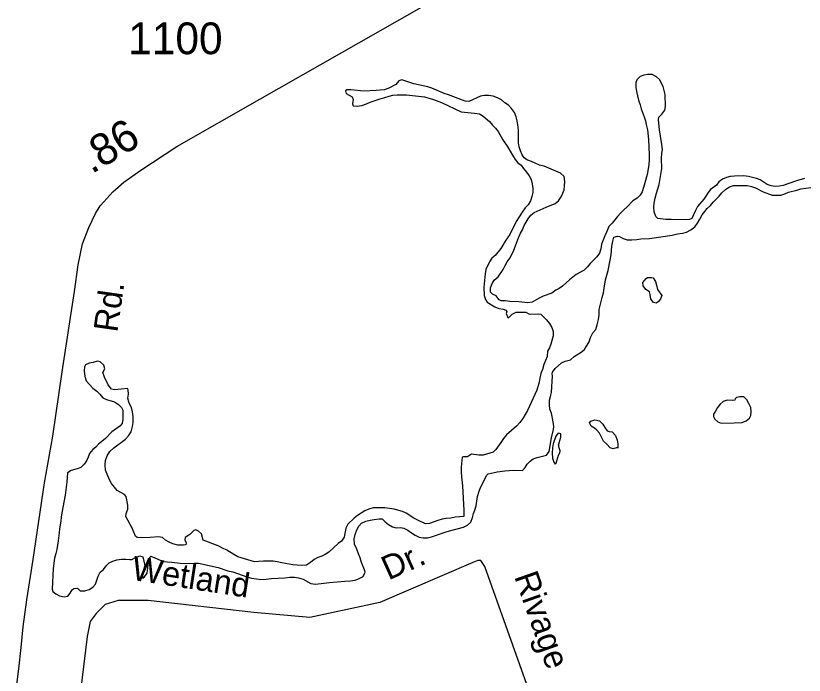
# Model space of a CAD drawing. Extents: x 2290055 to 2389491, y 66597 to 237875.
# Drawn here: x 2326299 to 2329403, y 134927 to 137523 of the extents above; entities that cross this region are included whole.
import ezdxf

# ---------------------------------------------------------------- set-up
doc = ezdxf.new("R2010")
doc.units = 0
for name, color, linetype in [('Exist Hydrographic Lake Shore', 7, 'Continuous'), ('Exist Hydrographic Pond Under 1500 Sq Ft', 7, 'Continuous'), ('Exist Road Non-System Type 51', 7, 'Continuous'), ('Exist Road Non-System Type 51 Label', 7, 'Continuous'), ('Exist Road Secondary Mileage Hundredths English Label', 7, 'Continuous'), ('Exist Road Secondary Type 51 Attributed', 7, 'Continuous'), ('Exist Road Secondary Type 51 Label', 7, 'Continuous'), ('Exist Road Secondary Type 51 Number Label', 7, 'Continuous')]:
    doc.layers.add(name, color=color, linetype=linetype)

msp = doc.modelspace()

# ---------------------------------------------------------------- linework, layer by layer
at = {"layer": 'Exist Hydrographic Lake Shore'}
for points in [[(2328842.9, 137135.3), (2328853.9, 137151.3), (2328856.9, 137165.3), (2328855.1, 137213.7), (2328852.1, 137229.4), (2328847.6, 137244.4), (2328833.4, 137272.4), (2328821.4, 137282.3), (2328804.9, 137291.2), (2328785.9, 137291.6), (2328770.9, 137289.5), (2328756.9, 137283.4), (2328744.4, 137270.8), (2328740.4, 137259.7), (2328740.4, 137241.5), (2328742.4, 137224.6), (2328749.9, 137191.1), (2328756.4, 137172.7), (2328760.6, 137156.8), (2328773.4, 137124.6), (2328778.4, 137109.9), (2328780.9, 137094.5), (2328785.6, 137074.1), (2328789.6, 137035.4), (2328792.9, 136975), (2328793.1, 136956), (2328791.6, 136936.6), (2328784.1, 136898.7), (2328775.9, 136865.4), (2328770.4, 136847), (2328764.4, 136830.4), (2328756.6, 136816.7), (2328745.6, 136805.5), (2328728.4, 136794.9), (2328705.4, 136770.7), (2328692.1, 136759.2), (2328681.4, 136746.9), (2328667.6, 136733), (2328646.6, 136706.9), (2328633.4, 136693.8), (2328625.9, 136673.4), (2328617.6, 136657.2), (2328605.1, 136623.7), (2328602.4, 136605.7), (2328596.6, 136588.2), (2328586.4, 136574.3), (2328559.9, 136548.3), (2328549.9, 136534.8), (2328535.9, 136521.9), (2328505.4, 136503.9), (2328478.6, 136483.3), (2328465.9, 136471), (2328451.4, 136459), (2328438.4, 136449.5), (2328424.6, 136442.5), (2328408.6, 136431.5), (2328375.6, 136419), (2328359.1, 136411.4), (2328331.9, 136395.4), (2328314.9, 136393.2), (2328279.9, 136396.5), (2328243.4, 136397.8), (2328225.4, 136401.1), (2328209.1, 136401.4), (2328201.6, 136405.3), (2328189.9, 136420.6), (2328175.1, 136427), (2328167.9, 136435.2), (2328167.4, 136452.5), (2328174.4, 136468.5), (2328182.4, 136482.3), (2328197.6, 136495.8), (2328217.6, 136524.1), (2328225.6, 136539.9), (2328233.9, 136553.7), (2328244.9, 136569.7), (2328259.6, 136599.6), (2328278.1, 136649.1), (2328285.9, 136667.6), (2328293.4, 136680.7), (2328300.1, 136697), (2328316.4, 136724.1), (2328326.6, 136737.8), (2328339.6, 136748.9), (2328386.9, 136769.7), (2328422.4, 136784.3), (2328435.4, 136794.9), (2328445.9, 136810.2), (2328452.6, 136824.1), (2328457.9, 136838.1), (2328459.4, 136853.8), (2328459.9, 136870.4), (2328457.4, 136890.2), (2328443.6, 136903.8), (2328379.6, 136930.5), (2328360.4, 136935.5), (2328343.1, 136942.5), (2328329.6, 136949.5), (2328311.4, 136956.2), (2328300.9, 136963.5)], [(2328300.9, 136963.5), (2328292.4, 136976), (2328285.6, 136990.8), (2328281.1, 137006.4), (2328277.6, 137022.6), (2328278.4, 137038), (2328278.1, 137072.9), (2328275.6, 137093.4), (2328272.9, 137109.1), (2328269.1, 137124.5), (2328261.9, 137141.8), (2328250.9, 137158.4), (2328238.9, 137170.8), (2328224.6, 137180.3), (2328210.6, 137191.8), (2328195.6, 137200.2), (2328177.6, 137206.6), (2328160.4, 137209), (2328143.9, 137208.6), (2328128.4, 137206), (2328082.9, 137186), (2328067.9, 137186.5), (2328001.9, 137211.4), (2327984.9, 137217.1), (2327954.6, 137229.8), (2327936.6, 137238.5), (2327920.9, 137243.6), (2327866.1, 137254.7), (2327834.9, 137266.2), (2327819.1, 137270.4), (2327806.4, 137266.5), (2327795.6, 137253), (2327767.4, 137237.4), (2327749.1, 137231.8), (2327717.1, 137229), (2327668.6, 137226.2), (2327617.4, 137232), (2327601.6, 137231.7), (2327596.9, 137227), (2327599.4, 137217.2), (2327623.4, 137203.4), (2327626.6, 137193.5), (2327624.1, 137176.9), (2327627.4, 137167.9), (2327642.9, 137166.9), (2327661.6, 137170), (2327679.9, 137176.4), (2327694.1, 137182.7), (2327733.9, 137195.7), (2327751.9, 137200.7), (2327768.6, 137206.7), (2327783.6, 137210.5), (2327800.4, 137212.4), (2327836.6, 137212.4), (2327907.9, 137204), (2327942.9, 137192.9)], [(2327942.9, 137192.9), (2327974.4, 137181), (2328052.1, 137145.3), (2328105.4, 137140), (2328124.9, 137136.3), (2328139.1, 137127.3), (2328163.6, 137106.8), (2328175.9, 137092.4), (2328187.9, 137079.9), (2328197.9, 137067.7), (2328216.4, 137034.9), (2328235.4, 137005.5), (2328253.9, 136973.6), (2328264.6, 136957.5), (2328275.6, 136943.4), (2328287.9, 136934.4), (2328297.9, 136921.4), (2328310.1, 136907.5), (2328320.6, 136893.1), (2328327.9, 136878.1), (2328332.1, 136861.7), (2328333.9, 136842.9), (2328333.9, 136827.5), (2328330.9, 136811), (2328325.1, 136794.5), (2328316.4, 136778.7), (2328304.6, 136766.9), (2328294.6, 136753.6), (2328268.6, 136713.3), (2328243.9, 136661.4), (2328225.6, 136635.3), (2328216.9, 136620), (2328207.9, 136606.3), (2328186.4, 136579.2), (2328173.6, 136568.5), (2328163.9, 136554.8), (2328149.9, 136523.9), (2328147.1, 136507.2), (2328141.4, 136454), (2328142.4, 136422.1), (2328147.6, 136406.3), (2328154.6, 136395.5), (2328185.1, 136377.7), (2328200.9, 136370.3), (2328217.9, 136368.2), (2328227.9, 136364), (2328231.9, 136358.5), (2328229.9, 136350.6), (2328236.1, 136334.9), (2328238.9, 136333.8), (2328253.6, 136347.8), (2328269.4, 136355.6), (2328288.6, 136356.7), (2328306.4, 136356), (2328321.4, 136348.4), (2328357.9, 136349.2), (2328365.4, 136348.2), (2328388.9, 136326.2), (2328400.1, 136311.3), (2328409.1, 136295.8), (2328414.4, 136279.7), (2328414.4, 136263.5), (2328405.6, 136230.3), (2328399.9, 136215.7), (2328392.1, 136202.2), (2328391.1, 136182.2), (2328377.1, 136150.4), (2328372.1, 136130.9), (2328366.1, 136115.3), (2328362.1, 136096.9), (2328359.9, 136080.2), (2328350.4, 136049.5), (2328313.4, 135969.5), (2328294.9, 135937.3), (2328283.4, 135921.5), (2328269.9, 135907.7), (2328230.4, 135873), (2328218.6, 135859.3), (2328208.6, 135843.7), (2328188.6, 135815.8), (2328178.6, 135804.7), (2328138.9, 135793.8), (2328122.4, 135793.2), (2328092.6, 135796.9), (2328076.6, 135787), (2328061.4, 135786.1), (2328055.6, 135784.9), (2328052.4, 135745.6), (2328052.1, 135726.6), (2328053.1, 135707.3), (2328056.9, 135671.8), (2328062.9, 135574.8), (2328063.4, 135557.6), (2328062.1, 135551.1), (2328028.4, 135548.5), (2328011.1, 135545.1), (2327992.9, 135544), (2327977.9, 135541.5), (2327959.9, 135536.4), (2327927.4, 135524)], [(2329404.1, 136882.4), (2329372.6, 136873.5), (2329320.4, 136855.4), (2329305.4, 136852.2), (2329288.4, 136851.3), (2329272.6, 136853), (2329257.4, 136859.3), (2329229.4, 136877), (2329215.4, 136882.7), (2329183.9, 136890.4), (2329164.6, 136892.5), (2329128.4, 136891.6), (2329111.4, 136890.2), (2329096.4, 136885.9), (2329081.6, 136879.6), (2329067.4, 136869.8), (2329057.1, 136856.3), (2329034.1, 136839.4), (2329024.4, 136827.7), (2329015.9, 136813.4), (2329007.1, 136800.7), (2328983.4, 136771.6), (2328974.4, 136756), (2328960.1, 136725.3), (2328951.1, 136720.8), (2328934.4, 136720.2), (2328878.9, 136720.4), (2328858.1, 136721.6), (2328826.9, 136724.9), (2328819.1, 136733.4), (2328811.9, 136751.2), (2328810.6, 136770), (2328812.4, 136785.4), (2328816.1, 136804.4), (2328821.1, 136824.3), (2328831.4, 136858.8), (2328841.9, 136922), (2328840.9, 136960.8), (2328842.4, 136981.5), (2328845.1, 136996.5), (2328842.9, 137016.7), (2328833.1, 137074), (2328828.6, 137114.9), (2328830.9, 137123.2), (2328842.9, 137135.3)], [(2328461.9, 136163.1), (2328483.1, 136168.2), (2328497.4, 136181.2), (2328524.1, 136198.3), (2328538.1, 136209.2), (2328555.9, 136239.5), (2328562.1, 136256.8), (2328570.4, 136274.3), (2328582.4, 136288.4), (2328588.1, 136306.5), (2328592.6, 136326.8), (2328595.1, 136345.1), (2328595.4, 136366.3), (2328606.9, 136414.5), (2328612.1, 136432.1), (2328615.6, 136450), (2328620.6, 136483.4), (2328630.4, 136519.6), (2328639.1, 136561.5), (2328642.9, 136581.4), (2328645.9, 136616.6), (2328648.9, 136635.4), (2328653.6, 136650.9), (2328667.4, 136655.6), (2328675.6, 136654.5), (2328689.6, 136646.4), (2328705.4, 136641.4), (2328724.4, 136640.8), (2328743.4, 136642.3), (2328759.9, 136644.6), (2328794.4, 136646.6), (2328882.4, 136659.8), (2328903.9, 136664.4), (2328923.4, 136667), (2328939.1, 136671.6), (2328956.9, 136679.7), (2328972.4, 136691.8), (2328983.4, 136707.1), (2328991.6, 136722.9), (2329001.4, 136739), (2329011.4, 136751.9), (2329021.4, 136764.3), (2329034.1, 136776.3), (2329044.4, 136789.7), (2329067.9, 136813.1), (2329078.4, 136826.3), (2329093.1, 136838.8), (2329108.4, 136849.8), (2329125.1, 136854.5), (2329158.9, 136855.3), (2329177.9, 136854.9), (2329195.9, 136850.4), (2329210.9, 136845.1), (2329241.9, 136829.5), (2329276.6, 136817.2), (2329294.4, 136816.3)], [(2329294.4, 136816.3), (2329310.6, 136817.3), (2329326.9, 136822.1), (2329341.1, 136829), (2329373.9, 136836.3), (2329390.1, 136841.1), (2329428.6, 136847.5)], [(2326737.9, 136055.5), (2326688.6, 136051), (2326675.1, 136052.6), (2326662.4, 136069.7), (2326647.6, 136100.4), (2326641.6, 136118), (2326649.4, 136133.3), (2326644.9, 136147.6), (2326630.4, 136160.4), (2326620.6, 136163.2), (2326603.4, 136158), (2326587.9, 136155.4), (2326573.1, 136148.2), (2326569.6, 136141.1), (2326568.4, 136125), (2326570.4, 136102.7), (2326575.9, 136085.2), (2326601.4, 136057.5), (2326617.4, 136044.5), (2326628.9, 136033), (2326641.1, 136018.9), (2326655.9, 136012.2), (2326686.9, 136003.3), (2326703.1, 135992.8), (2326715.1, 135980.4), (2326719.6, 135970.4), (2326720.4, 135951.7), (2326719.9, 135935.1), (2326717.4, 135917.7), (2326708.6, 135906.9), (2326677.4, 135885.4), (2326652.1, 135858.2), (2326636.9, 135847.4), (2326624.9, 135836.4), (2326614.4, 135825.2), (2326602.1, 135815.3), (2326588.9, 135800), (2326583.1, 135784.9), (2326576.4, 135770.3), (2326567.9, 135757.3), (2326554.1, 135745), (2326540.4, 135738.8), (2326516.6, 135733.2), (2326502.4, 135723.2), (2326500.4, 135705.8), (2326499.6, 135688.7), (2326493.6, 135635.8), (2326479.4, 135565.7), (2326476.9, 135548.8), (2326476.4, 135533), (2326470.1, 135502.7), (2326469.1, 135487.4), (2326465.4, 135455.3), (2326460.4, 135421.9), (2326456.9, 135405.9), (2326451.4, 135387.8), (2326445.9, 135347.2), (2326441.9, 135265), (2326443.9, 135257), (2326456.9, 135247.8), (2326470.9, 135239.2), (2326488.9, 135235.1), (2326504.1, 135238.7), (2326512.4, 135249.4), (2326520.4, 135262.5), (2326527.4, 135267.9), (2326541.9, 135269.8), (2326552.6, 135259.3), (2326570.4, 135258.8), (2326587.9, 135263.7), (2326602.4, 135273.2), (2326612.4, 135285.7), (2326622.6, 135316.5), (2326630.4, 135332), (2326643.9, 135342.5), (2326654.1, 135357.4), (2326665.9, 135368.7), (2326680.4, 135376.3), (2326696.6, 135381.4), (2326714.4, 135383.3), (2326731.9, 135384.1), (2326747.6, 135382.2), (2326755.9, 135382), (2326770.6, 135389.9), (2326787.4, 135396.6), (2326799.1, 135392.5), (2326807.1, 135358.2), (2326800.9, 135341.5), (2326797.6, 135322.5), (2326799.1, 135309.5), (2326805.4, 135313.9), (2326816.1, 135328.4), (2326819.9, 135359.8), (2326823.1, 135376.7), (2326827.1, 135392.9), (2326830.1, 135395.1), (2326846.4, 135389.5), (2326879.4, 135375), (2326896.1, 135372.6), (2326912.4, 135372)], [(2326912.4, 135372), (2326945.4, 135367.9), (2326964.6, 135367.3), (2327000.9, 135368.6), (2327018.1, 135368.3), (2327095.6, 135350.4), (2327133.1, 135338.4), (2327153.6, 135333.6), (2327208.6, 135314), (2327226.4, 135308.4), (2327246.1, 135305.7), (2327263.4, 135304.3), (2327284.4, 135305.1), (2327305.1, 135307.6), (2327358.4, 135310.1), (2327377.6, 135312.5), (2327395.6, 135313.3), (2327412.4, 135310.5), (2327429.9, 135304.4), (2327460.9, 135287.5), (2327478.1, 135285), (2327533.4, 135291.4), (2327594.6, 135297.4), (2327615.9, 135298.3), (2327634.6, 135300.5), (2327648.4, 135306.5), (2327666.4, 135315.9), (2327673.9, 135332.5), (2327671.9, 135341.7), (2327660.4, 135371), (2327654.9, 135389.5), (2327647.9, 135405), (2327641.4, 135423.1), (2327632.4, 135442.9), (2327631.1, 135463.6), (2327634.4, 135481.4), (2327641.4, 135499.8), (2327648.9, 135513.5), (2327659.4, 135525.3), (2327677.1, 135533.3), (2327694.6, 135537.9), (2327709.6, 135540.4), (2327729.9, 135542.4), (2327741.6, 135542.1), (2327752.6, 135531.3), (2327766.4, 135520.2), (2327781.9, 135511.1), (2327795.9, 135507.3), (2327813.4, 135508.3), (2327826.9, 135506.3), (2327841.9, 135498.3), (2327856.9, 135487.3), (2327871.4, 135478.2), (2327887.4, 135470.2), (2327903.1, 135467.9), (2327919.1, 135468.1), (2327935.4, 135471.6), (2327989.6, 135489.4), (2328006.1, 135495.9), (2328061.6, 135509.7), (2328077.6, 135517.6), (2328090.4, 135529), (2328097.4, 135547.3), (2328100.9, 135562.9), (2328106.6, 135577.3), (2328111.9, 135593.6), (2328113.6, 135612.7), (2328117.1, 135631), (2328122.6, 135651.9), (2328128.6, 135665.9), (2328152.9, 135714.5), (2328158.4, 135719.7), (2328194.4, 135727.5), (2328224.6, 135731.3), (2328258.9, 135734.2), (2328293.9, 135733.3), (2328303.9, 135745.2), (2328312.4, 135757.7), (2328323.9, 135769), (2328336.1, 135778.2), (2328352.1, 135784.1), (2328388.4, 135793.6), (2328399.4, 135808.1), (2328408.1, 135861.6), (2328415.4, 135894.8), (2328417.1, 135906.4), (2328415.1, 135924.8), (2328408.4, 135958.1), (2328401.6, 135974.6), (2328399.9, 135991.5), (2328400.4, 136009.1), (2328404.6, 136024.2), (2328407.4, 136040), (2328411.4, 136105.6), (2328411.1, 136112.8), (2328410.4, 136113.5), (2328411.4, 136119.8), (2328421.9, 136133.8), (2328447.6, 136156.5), (2328461.9, 136163.1)], [(2327927.4, 135524), (2327911.4, 135522.6), (2327882.1, 135536.8), (2327866.1, 135545.5), (2327836.1, 135564.6), (2327821.1, 135571), (2327788.4, 135580.1), (2327751.4, 135585.5), (2327720.9, 135586.4), (2327705.9, 135585.2), (2327688.1, 135580.6), (2327673.1, 135573.6), (2327643.6, 135555.2), (2327630.9, 135545.6), (2327606.4, 135521.8), (2327598.6, 135505.7), (2327591.1, 135470.3), (2327581.6, 135454.5), (2327568.6, 135445.3), (2327530.9, 135411.4), (2327517.1, 135402.5), (2327503.6, 135395.3), (2327488.1, 135390.2), (2327473.6, 135382.6), (2327459.4, 135370.5), (2327443.4, 135360.2), (2327424.4, 135358.7), (2327406.9, 135359.5), (2327389.4, 135361.7), (2327345.9, 135369.1), (2327328.4, 135373.5), (2327311.6, 135375.4), (2327274.4, 135375.5), (2327254.9, 135374.6), (2327239.1, 135372.8), (2327172.6, 135393.4), (2327157.1, 135401.9), (2327129.1, 135419.1), (2327111.9, 135427), (2327095.1, 135436), (2327036.9, 135459), (2327029.4, 135483.6), (2327017.9, 135494.2), (2327007.6, 135499.7), (2326999.1, 135496.1), (2326983.4, 135481.2), (2326965.6, 135468.9), (2326964.6, 135460.2), (2326969.4, 135447.9), (2326968.6, 135440.6), (2326958.4, 135438.3), (2326936.4, 135439.5), (2326917.4, 135443.8), (2326902.1, 135451), (2326888.6, 135458.7), (2326875.9, 135468.8), (2326860.9, 135471.9), (2326827.9, 135469.6), (2326793.1, 135468.3), (2326776.4, 135469.5), (2326769.4, 135474.9), (2326756.9, 135506.1), (2326732.4, 135551.3), (2326733.4, 135563.7), (2326739.6, 135580.5), (2326739.6, 135596.6), (2326732.9, 135631), (2326726.9, 135638.5), (2326698.4, 135653.9), (2326686.9, 135666.8), (2326675.6, 135681.6), (2326667.4, 135696.1), (2326652.4, 135733.8), (2326650.1, 135754.9), (2326651.4, 135772.4), (2326657.9, 135790), (2326669.4, 135807.3), (2326684.4, 135822), (2326730.9, 135855.9), (2326741.9, 135869), (2326752.4, 135885.6), (2326758.4, 135905.6), (2326760.6, 135921.4), (2326761.4, 135944), (2326758.4, 135964.4), (2326754.1, 135981.2), (2326745.1, 135998.4), (2326739.4, 136017.1), (2326742.4, 136033.9), (2326740.9, 136050.8), (2326737.9, 136055.5)]]:
    msp.add_lwpolyline(points, dxfattribs=at)
at = {"layer": 'Exist Hydrographic Pond Under 1500 Sq Ft'}
for points in [[(2328820.2, 136391.7), (2328809, 136393.7), (2328799, 136407.3), (2328796.7, 136426), (2328793.5, 136436.5), (2328779.5, 136446), (2328768.5, 136460.1), (2328767.5, 136473.5), (2328780.2, 136488.8), (2328786, 136492.1), (2328801.7, 136493), (2328808.2, 136491), (2328817.5, 136477.5), (2328821.7, 136462.4), (2328825.2, 136445), (2328843, 136421.3), (2328837.2, 136409.1), (2328827.7, 136397.4), (2328820.2, 136391.7)], [(2329075.5, 135919.6), (2329127, 135920.4), (2329158.5, 135921.9), (2329174.5, 135928.8), (2329187, 135939.2), (2329192.2, 135948.7), (2329194.7, 135963.8), (2329192.5, 135980.6), (2329185.5, 135996.1), (2329176.5, 136010.6), (2329165.5, 136022.4), (2329149.2, 136022.5), (2329136.5, 136020.1), (2329131, 136015.6), (2329129.5, 136009.4), (2329119.5, 136008.4), (2329100.2, 136009.2), (2329083.5, 136004.7), (2329071.7, 135994.3), (2329061.7, 135980.4), (2329054, 135966.7), (2329045.5, 135954.2), (2329045.7, 135946), (2329051.2, 135935.5), (2329063.5, 135924), (2329075.5, 135919.6)], [(2328651.2, 135818.6), (2328639.2, 135822.4), (2328626.2, 135836.8), (2328613.2, 135848.1), (2328604.5, 135863.4), (2328597, 135880.2), (2328586.2, 135892.2), (2328577, 135899.6), (2328564.5, 135907.8), (2328558.2, 135919.9), (2328562.7, 135927.2), (2328579.2, 135931.9), (2328597, 135928), (2328610, 135915.8), (2328618, 135902.7), (2328627.2, 135889.6), (2328635.5, 135885.9), (2328646.2, 135885.1), (2328660, 135870.8), (2328666.5, 135852.8), (2328669.5, 135837.4), (2328669.7, 135821.7), (2328669.5, 135821.1), (2328668, 135823.4), (2328651.2, 135818.6)], [(2328422.7, 135758.3), (2328426.2, 135761.7), (2328435, 135793.4), (2328441.2, 135802.4), (2328441.7, 135810.5), (2328436.2, 135825.9), (2328436.2, 135832.3), (2328435, 135832.3), (2328444.7, 135863.8), (2328445, 135876.6), (2328434.5, 135879.3), (2328424.5, 135868.3), (2328414.2, 135837.2), (2328411.5, 135821.6), (2328410.5, 135800.6), (2328412.2, 135781.7), (2328417, 135765.1), (2328422.7, 135758.3)]]:
    msp.add_lwpolyline(points, dxfattribs=at)
at = {"layer": 'Exist Road Non-System Type 51'}
msp.add_lwpolyline([(2328310.6, 134890.3), (2328145.4, 135355), (2328129.6, 135378.6), (2328117.8, 135378.6), (2328098.2, 135370.7), (2327732.2, 135213.2), (2327456.8, 135154.2), (2327236.4, 135173.8), (2326819.3, 135221.1), (2326701.2, 135221.1), (2326650.1, 135205.4), (2326614.7, 135169.9), (2326591.1, 135138.4), (2326579.3, 135079.3), (2326539.9, 134756.4)], dxfattribs=at)
at = {"layer": 'Exist Road Secondary Type 51 Attributed'}
msp.add_lwpolyline([(2326298.5, 134858.7), (2326310.6, 134952.4), (2326320.1, 135036.1), (2326327.3, 135117.9), (2326341.9, 135223.4), (2326366.5, 135382.4), (2326411.3, 135684.8), (2326444.9, 135868.5), (2326480.7, 136121.6), (2326530, 136437.4), (2326544.2, 136542.8), (2326561.8, 136624.8), (2326585.6, 136690.1), (2326612.6, 136745), (2326631.2, 136775.1), (2326644.7, 136790.7), (2326681, 136830.1), (2326723.5, 136868.4), (2326790.9, 136915.1), (2326932.9, 137008.6), (2327259.7, 137194.5), (2327886.9, 137551.6), (2328093.1, 137671.1)], dxfattribs=at)

# ---------------------------------------------------------------- texts
at = {"layer": 'Exist Road Non-System Type 51 Label'}
for s, rotation, p in [('Dr.', 24.2119, (2327766, 135299.3)), ('Wetland', 351.2425, (2326751.1, 135302.8)), ('Rivage ', 289.4516, (2328260.1, 135315.9))]:
    msp.add_text(s, height=95, rotation=rotation, dxfattribs=at).set_placement(p)
at = {"layer": 'Exist Road Secondary Mileage Hundredths English Label'}
msp.add_text('.86', height=125, rotation=30.8568, dxfattribs=at).set_placement((2326597.2, 136898.5))
at = {"layer": 'Exist Road Secondary Type 51 Label'}
msp.add_text('Rd.', height=95, rotation=81.8961, dxfattribs=at).set_placement((2326698.4, 136274))
at = {"layer": 'Exist Road Secondary Type 51 Number Label'}
msp.add_text('1100', height=125, dxfattribs=at).set_placement((2326741.1, 137371.7))

doc.saveas('drawing.dxf')
